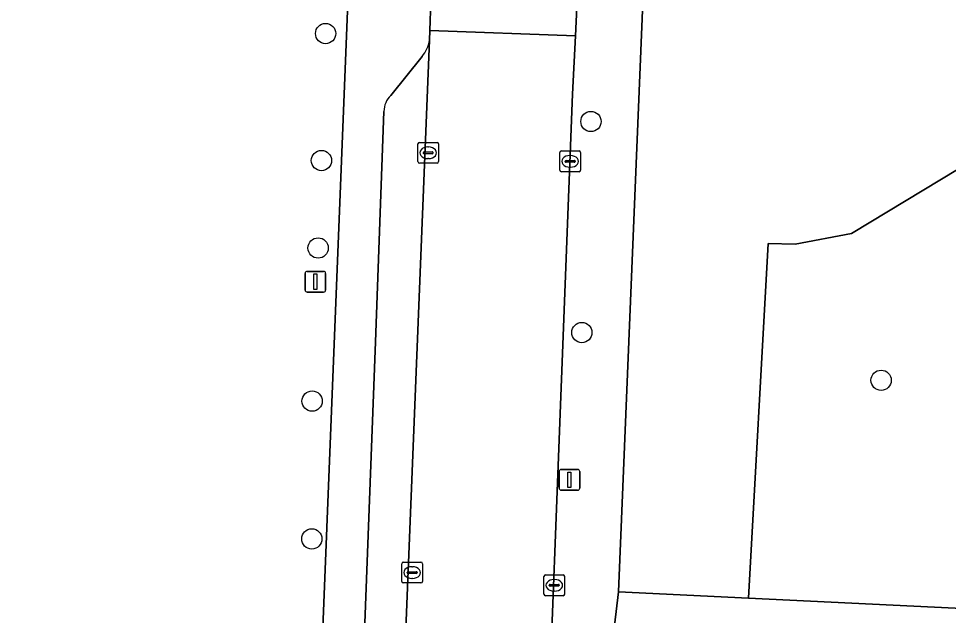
# Model space of a CAD drawing. Extents: x 161354 to 162026, y 386504 to 387460.
# Drawn here: x 161422.95 to 161467.8, y 386603.95 to 386632.71 of the extents above; entities that cross this region are included whole.
import ezdxf

# ---------------------------------------------------------------- set-up
doc = ezdxf.new("R2010")
doc.units = 0
for name, color, linetype in [('IMGEO_Boom', 7, 'Continuous'), ('IMGEO_Erf', 7, 'Continuous'), ('IMGEO_Groenvoorziening', 7, 'Continuous'), ('IMGEO_Kolk', 7, 'Continuous'), ('IMGEO_Lichtmast', 7, 'Continuous'), ('IMGEO_Parkeervlak_open', 7, 'Continuous'), ('IMGEO_Rijbaan_lokaal_open', 7, 'Continuous'), ('IMGEO_Voetpad_open', 7, 'Continuous')]:
    doc.layers.add(name, color=color, linetype=linetype)

msp = doc.modelspace()

# ---------------------------------------------------------------- linework, layer by layer
at = {"layer": 'IMGEO_Boom'}
for centre in [(161437.761, 386631.99), (161450.559, 386627.751), (161437.561, 386625.87), (161437.4, 386621.655), (161450.121, 386617.58), (161464.556, 386615.28), (161437.109, 386614.279), (161437.096, 386607.636)]:
    msp.add_circle(centre, 0.489, dxfattribs=at)
at = {"layer": 'IMGEO_Erf'}
msp.add_lwpolyline([(161420.217, 386581.152), (161436.711, 386580.469), (161438.937, 386635.916), (161439.242, 386644.412), (161439.468, 386649.379), (161441.486, 386649.282), (161445.22, 386736.534)], dxfattribs=at)
at = {"layer": 'IMGEO_Groenvoorziening'}
msp.add_lwpolyline([(161453.182, 386636.23), (161451.893, 386605.086), (161458.156, 386604.78), (161459.104, 386621.878), (161460.405, 386621.843), (161463.123, 386622.347), (161471.727, 386627.539), (161472.683, 386627.808), (161473.095, 386638.11), (161455.937, 386638.781)], dxfattribs=at)
msp.add_lwpolyline([(161472.683, 386627.808), (161471.727, 386627.539), (161463.123, 386622.347), (161460.405, 386621.843), (161459.104, 386621.878), (161458.156, 386604.78), (161470.12, 386604.195), (161470.345, 386609.864), (161471.937, 386609.792)], close=True, dxfattribs=at)
at = {"layer": 'IMGEO_Kolk'}
for p, q in [((161442.211, 386625.817), (161442.211, 386626.669)), ((161442.286, 386626.743), (161443.138, 386626.743)), ((161443.212, 386626.669), (161443.212, 386625.817)), ((161442.47, 386626.237), (161442.47, 386626.249)), ((161442.908, 386626.2), (161442.51, 386626.2)), ((161442.513, 386626.286), (161442.911, 386626.286)), ((161442.699, 386626.523), (161442.724, 386626.523)), ((161442.954, 386626.249), (161442.954, 386626.237)), ((161449.059, 386625.404), (161449.059, 386626.256)), ((161449.134, 386626.33), (161449.986, 386626.33)), ((161450.06, 386626.256), (161450.06, 386625.404)), ((161443.138, 386625.743), (161442.286, 386625.743)), ((161442.722, 386625.963), (161442.697, 386625.963)), ((161449.318, 386625.824), (161449.318, 386625.836)), ((161449.756, 386625.787), (161449.358, 386625.787)), ((161449.361, 386625.873), (161449.759, 386625.873)), ((161449.547, 386626.11), (161449.572, 386626.11)), ((161449.802, 386625.836), (161449.802, 386625.824)), ((161449.986, 386625.33), (161449.134, 386625.33)), ((161449.57, 386625.55), (161449.545, 386625.55)), ((161441.434, 386605.588), (161441.434, 386606.44)), ((161441.509, 386606.514), (161442.361, 386606.514)), ((161442.435, 386606.44), (161442.435, 386605.588)), ((161441.693, 386606.008), (161441.693, 386606.02)), ((161442.131, 386605.971), (161441.733, 386605.971)), ((161441.736, 386606.057), (161442.134, 386606.057)), ((161441.922, 386606.294), (161441.947, 386606.294)), ((161442.177, 386606.02), (161442.177, 386606.008)), ((161442.361, 386605.514), (161441.509, 386605.514)), ((161441.945, 386605.734), (161441.92, 386605.734)), ((161448.291, 386604.975), (161448.291, 386605.827)), ((161448.366, 386605.901), (161449.218, 386605.901)), ((161448.779, 386605.681), (161448.804, 386605.681)), ((161449.292, 386605.827), (161449.292, 386604.975)), ((161448.55, 386605.395), (161448.55, 386605.407)), ((161448.988, 386605.358), (161448.59, 386605.358)), ((161448.593, 386605.444), (161448.991, 386605.444)), ((161448.802, 386605.121), (161448.777, 386605.121)), ((161449.034, 386605.407), (161449.034, 386605.395)), ((161449.218, 386604.901), (161448.366, 386604.901))]:
    msp.add_line(p, q, dxfattribs=at)
for points in [[(161442.211, 386625.817), (161442.211, 386626.669)], [(161442.286, 386626.743), (161443.138, 386626.743)], [(161443.212, 386626.669), (161443.212, 386625.817)], [(161449.059, 386625.404), (161449.059, 386626.256)], [(161449.134, 386626.33), (161449.986, 386626.33)], [(161450.06, 386626.256), (161450.06, 386625.404)], [(161443.138, 386625.743), (161442.286, 386625.743)], [(161449.986, 386625.33), (161449.134, 386625.33)], [(161441.434, 386605.588), (161441.434, 386606.44)], [(161441.509, 386606.514), (161442.361, 386606.514)], [(161442.435, 386606.44), (161442.435, 386605.588)], [(161442.361, 386605.514), (161441.509, 386605.514)], [(161448.291, 386604.975), (161448.291, 386605.827)], [(161448.366, 386605.901), (161449.218, 386605.901)], [(161449.292, 386605.827), (161449.292, 386604.975)], [(161449.218, 386604.901), (161448.366, 386604.901)]]:
    msp.add_lwpolyline(points, dxfattribs=at)
for centre, radius, start, end in [((161442.288, 386626.667), 0.0765, 91.552, 178.448), ((161442.288, 386626.667), 0.0765, 91.552, 178.448), ((161443.136, 386626.667), 0.0765, 1.552, 88.448), ((161443.136, 386626.667), 0.0765, 1.552, 88.448), ((161442.51, 386626.246), 0.0403, 85.8775, 175.7526), ((161442.507, 386626.236), 0.0366, 178.938, 274.7102), ((161442.911, 386626.243), 0.043, 264.8664, 352.4533), ((161442.915, 386626.248), 0.0386, 1.7309, 96.639), ((161449.136, 386626.254), 0.0765, 91.552, 178.448), ((161449.136, 386626.254), 0.0765, 91.552, 178.448), ((161449.984, 386626.254), 0.0765, 1.552, 88.448), ((161449.984, 386626.254), 0.0765, 1.552, 88.448), ((161442.288, 386625.819), 0.0765, 181.552, 268.448), ((161442.288, 386625.819), 0.0765, 181.552, 268.448), ((161443.136, 386625.819), 0.0765, 271.552, 358.448), ((161443.136, 386625.819), 0.0765, 271.552, 358.448), ((161449.358, 386625.833), 0.0403, 85.8775, 175.7526), ((161449.355, 386625.823), 0.0366, 178.938, 274.7102), ((161449.759, 386625.83), 0.043, 264.8664, 352.4533), ((161449.763, 386625.835), 0.0386, 1.7309, 96.639), ((161449.136, 386625.406), 0.0765, 181.552, 268.448), ((161449.136, 386625.406), 0.0765, 181.552, 268.448), ((161449.984, 386625.406), 0.0765, 271.552, 358.448), ((161449.984, 386625.406), 0.0765, 271.552, 358.448), ((161441.511, 386606.438), 0.0765, 91.552, 178.448), ((161441.511, 386606.438), 0.0765, 91.552, 178.448), ((161442.359, 386606.438), 0.0765, 1.552, 88.448), ((161442.359, 386606.438), 0.0765, 1.552, 88.448), ((161441.733, 386606.017), 0.0403, 85.8775, 175.7526), ((161441.73, 386606.007), 0.0366, 178.938, 274.7102), ((161442.134, 386606.014), 0.043, 264.8664, 352.4533), ((161442.138, 386606.019), 0.0386, 1.7309, 96.639), ((161441.511, 386605.59), 0.0765, 181.552, 268.448), ((161441.511, 386605.59), 0.0765, 181.552, 268.448), ((161442.359, 386605.59), 0.0765, 271.552, 358.448), ((161442.359, 386605.59), 0.0765, 271.552, 358.448), ((161448.368, 386605.825), 0.0765, 91.552, 178.448), ((161448.368, 386605.825), 0.0765, 91.552, 178.448), ((161449.216, 386605.825), 0.0765, 1.552, 88.448), ((161449.216, 386605.825), 0.0765, 1.552, 88.448), ((161448.59, 386605.404), 0.0403, 85.8775, 175.7526), ((161448.587, 386605.394), 0.0366, 178.938, 274.7102), ((161448.991, 386605.401), 0.043, 264.8664, 352.4533), ((161448.995, 386605.406), 0.0386, 1.7309, 96.639), ((161448.368, 386604.977), 0.0765, 181.552, 268.448), ((161448.368, 386604.977), 0.0765, 181.552, 268.448), ((161449.216, 386604.977), 0.0765, 271.552, 358.448), ((161449.216, 386604.977), 0.0765, 271.552, 358.448)]:
    msp.add_arc(centre, radius, start, end, dxfattribs=at)
for centre, major_axis, ratio, start_param, end_param in [((161442.698, 386626.243), (-0.387, 0.002), 0.722429, 4.712389, 7.853982), ((161442.723, 386626.243), (-0.39, 0.002), 0.717154, 1.570796, 4.712389), ((161449.546, 386625.83), (-0.387, 0.002), 0.722429, 4.712389, 7.853982), ((161449.571, 386625.83), (-0.39, 0.002), 0.717154, 1.570796, 4.712389), ((161441.921, 386606.014), (-0.387, 0.002), 0.722429, 4.712389, 7.853982), ((161441.946, 386606.014), (-0.39, 0.002), 0.717154, 1.570796, 4.712389), ((161448.778, 386605.401), (-0.387, 0.002), 0.722429, 4.712389, 7.853982), ((161448.803, 386605.401), (-0.39, 0.002), 0.717154, 1.570796, 4.712389)]:
    msp.add_ellipse(centre, major_axis=major_axis, ratio=ratio, start_param=start_param, end_param=end_param, dxfattribs=at)
at = {"layer": 'IMGEO_Lichtmast'}
for p, q in [((161436.772, 386619.629), (161436.772, 386620.429)), ((161436.772, 386620.429), (161436.772, 386619.629)), ((161436.872, 386620.529), (161437.662, 386620.529)), ((161437.662, 386620.529), (161436.872, 386620.529)), ((161437.762, 386620.429), (161437.762, 386619.629)), ((161437.762, 386619.629), (161437.762, 386620.429)), ((161437.662, 386619.529), (161436.872, 386619.529)), ((161436.872, 386619.529), (161437.662, 386619.529)), ((161449.026, 386610.082), (161449.026, 386610.882)), ((161449.026, 386610.882), (161449.026, 386610.082)), ((161449.126, 386610.982), (161449.916, 386610.982)), ((161449.916, 386610.982), (161449.126, 386610.982)), ((161450.016, 386610.882), (161450.016, 386610.082)), ((161450.016, 386610.082), (161450.016, 386610.882)), ((161449.916, 386609.982), (161449.126, 386609.982)), ((161449.126, 386609.982), (161449.916, 386609.982))]:
    msp.add_line(p, q, dxfattribs=at)
for points in [[(161437.192, 386620.404), (161437.342, 386620.404), (161437.342, 386619.654), (161437.192, 386619.654), (161437.192, 386620.404)], [(161449.446, 386610.857), (161449.596, 386610.857), (161449.596, 386610.107), (161449.446, 386610.107), (161449.446, 386610.857)]]:
    msp.add_lwpolyline(points, dxfattribs=at)
for centre, start, end in [((161436.872, 386620.429), 90, 180), ((161436.872, 386620.429), 90, 180), ((161437.662, 386620.429), 0, 90), ((161437.662, 386620.429), 360, 90), ((161436.872, 386619.629), 180, 270), ((161436.872, 386619.629), 180, 270), ((161437.662, 386619.629), 270, 0), ((161437.662, 386619.629), 270, 0), ((161449.126, 386610.882), 90, 180), ((161449.126, 386610.882), 90, 180), ((161449.916, 386610.882), 0, 90), ((161449.916, 386610.882), 360, 90), ((161449.126, 386610.082), 180, 270), ((161449.126, 386610.082), 180, 270), ((161449.916, 386610.082), 270, 0), ((161449.916, 386610.082), 270, 0)]:
    msp.add_arc(centre, 0.1, start, end, dxfattribs=at)
at = {"layer": 'IMGEO_Parkeervlak_open'}
for points in [[(161440.728, 386580.914), (161442.775, 386631.664)], [(161442.413, 386630.89), (161440.906, 386628.996)], [(161440.573, 386628.239), (161440.169, 386617.127), (161439.605, 386602.315), (161438.792, 386584.526), (161438.792, 386584.415), (161438.801, 386584.304), (161438.82, 386584.195), (161438.849, 386584.088), (161438.888, 386583.983), (161438.936, 386583.883), (161438.992, 386583.787), (161439.057, 386583.697), (161439.095, 386583.651), (161440.338, 386581.897)]]:
    msp.add_lwpolyline(points, dxfattribs=at)
for centre, radius, start, end in [((161441.273, 386631.895), 1.52, 318.606, 351.263), ((161441.583, 386628.247), 1.01, 132.0781, 180.4331)]:
    msp.add_arc(centre, radius, start, end, dxfattribs=at)
at = {"layer": 'IMGEO_Rijbaan_lokaal_open'}
msp.add_lwpolyline([(161449.943, 386634.664), (161442.881, 386634.986), (161442.786, 386632.138), (161449.81, 386631.874)], close=True, dxfattribs=at)
for points in [[(161449.677, 386629.063), (161449.81, 386631.874), (161442.786, 386632.138), (161442.775, 386631.664), (161440.728, 386580.914), (161440.612, 386579.503), (161449.473, 386579.428)], [(161447.912, 386583.7), (161449.677, 386629.063)]]:
    msp.add_lwpolyline(points, dxfattribs=at)
at = {"layer": 'IMGEO_Voetpad_open'}
for points in [[(161450.51, 386646.622), (161449.943, 386634.664), (161449.81, 386631.874), (161449.677, 386629.063), (161447.912, 386583.7)], [(161451.005, 386583.617), (161451.688, 386603.457), (161451.893, 386605.086), (161453.182, 386636.23)], [(161442.775, 386631.664), (161442.786, 386632.138), (161442.881, 386634.986), (161442.98, 386635.811), (161438.937, 386635.916), (161436.711, 386580.469), (161440.612, 386579.503), (161440.728, 386580.914)], [(161440.906, 386628.996), (161442.413, 386630.89)], [(161439.605, 386602.315), (161440.169, 386617.127), (161440.573, 386628.239)]]:
    msp.add_lwpolyline(points, dxfattribs=at)
msp.add_lwpolyline([(161458.156, 386604.78), (161451.893, 386605.086), (161451.688, 386603.457), (161458.197, 386602.999), (161463.62, 386602.769), (161471.607, 386602.43), (161471.609, 386602.595), (161471.796, 386607.592), (161471.832, 386608.541), (161471.937, 386609.792), (161470.345, 386609.864), (161470.12, 386604.195)], close=True, dxfattribs=at)
for centre, radius, start, end in [((161441.273, 386631.895), 1.52, 318.606, 351.263), ((161441.583, 386628.247), 1.01, 132.0781, 180.4331)]:
    msp.add_arc(centre, radius, start, end, dxfattribs=at)

doc.saveas('drawing.dxf')
